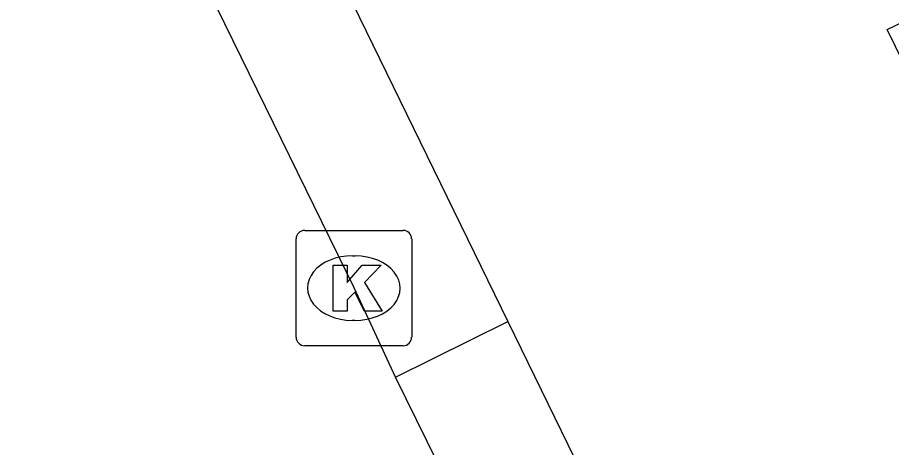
# Model space of a CAD drawing. Extents: x 160457 to 162082, y 388340 to 389736.
# Drawn here: x 161019.19 to 161026.76, y 388877.67 to 388881.4 of the extents above; entities that cross this region are included whole.
import ezdxf

# ---------------------------------------------------------------- set-up
doc = ezdxf.new("R2010")
doc.units = 0
for name, color, linetype in [('IMGEO_Kolk', 7, 'Continuous'), ('IMGEO_Pand', 7, 'Continuous'), ('IMGEO_Voetpad_open', 7, 'Continuous')]:
    doc.layers.add(name, color=color, linetype=linetype)

msp = doc.modelspace()

# ---------------------------------------------------------------- linework, layer by layer
at = {"layer": 'IMGEO_Kolk'}
for p, q in [((161021.6809, 388879.5525), (161022.5331, 388879.5525)), ((161021.6065, 388878.6259), (161021.6065, 388879.4781)), ((161022.6075, 388879.4781), (161022.6075, 388878.6259)), ((161022.0945, 388879.3317), (161022.1195, 388879.3317)), ((161022.1165, 388878.7723), (161022.0916, 388878.7723)), ((161022.5331, 388878.5515), (161021.6809, 388878.5515))]:
    msp.add_line(p, q, dxfattribs=at)
for points in [[(161021.6809, 388879.5525), (161022.5331, 388879.5525)], [(161021.6065, 388878.6259), (161021.6065, 388879.4781)], [(161022.6075, 388879.4781), (161022.6075, 388878.6259)], [(161021.9267, 388879.252), (161022.0502, 388879.252), (161022.0502, 388879.1008), (161022.1798, 388879.252), (161022.3444, 388879.252), (161022.1983, 388879.1011), (161022.3509, 388878.852), (161022.1986, 388878.852), (161022.1143, 388879.0162), (161022.0502, 388878.9492), (161022.0502, 388878.852), (161021.9267, 388878.852), (161021.9267, 388879.252)], [(161022.5331, 388878.5515), (161021.6809, 388878.5515)]]:
    msp.add_lwpolyline(points, dxfattribs=at)
for centre, start, end in [((161021.683, 388879.476), 91.55205, 178.44795), ((161021.683, 388879.476), 91.55205, 178.44795), ((161022.531, 388879.476), 1.55205, 88.44795), ((161022.531, 388879.476), 1.55205, 88.44795), ((161021.683, 388878.628), 181.55205, 268.44795), ((161021.683, 388878.628), 181.55205, 268.44795), ((161022.531, 388878.628), 271.55205, 358.44795), ((161022.531, 388878.628), 271.55205, 358.44795)]:
    msp.add_arc(centre, 0.0765, start, end, dxfattribs=at)
for centre, major_axis, ratio, start_param, end_param in [((161022.093, 388879.052), (-0.3872, 0.002), 0.722429, 4.712389, 7.853982), ((161022.118, 388879.052), (-0.3901, 0.002), 0.717154, 1.570796, 4.712389)]:
    msp.add_ellipse(centre, major_axis=major_axis, ratio=ratio, start_param=start_param, end_param=end_param, dxfattribs=at)
at = {"layer": 'IMGEO_Pand'}
msp.add_lwpolyline([(161030.82, 388874.567), (161029.878, 388876.5), (161028.878, 388876.021), (161028.73, 388876.28), (161029.093, 388876.459), (161026.726, 388881.293), (161027.003, 388881.426), (161027.133, 388881.156), (161028.14, 388881.646), (161028.082, 388881.779), (161026.687, 388884.748), (161025.046, 388883.873), (161024.905, 388884.139), (161025.877, 388884.624), (161028.048, 388885.694), (161028.706, 388886.031), (161012.27, 388919.595), (161000, 388913.567), (160967.974, 388897.834), (160963.415, 388907.132)], dxfattribs=at)
at = {"layer": 'IMGEO_Voetpad_open'}
for points in [[(161020.285, 388885.239), (161023.441, 388878.762)], [(161022.468, 388878.28), (161022.108, 388879.053), (161019.311, 388884.774)], [(161022.468, 388878.28), (161023.441, 388878.762)], [(161023.441, 388878.762), (161025.809, 388873.902)], [(161024.85, 388873.434), (161022.468, 388878.28)]]:
    msp.add_lwpolyline(points, dxfattribs=at)

doc.saveas('drawing.dxf')
